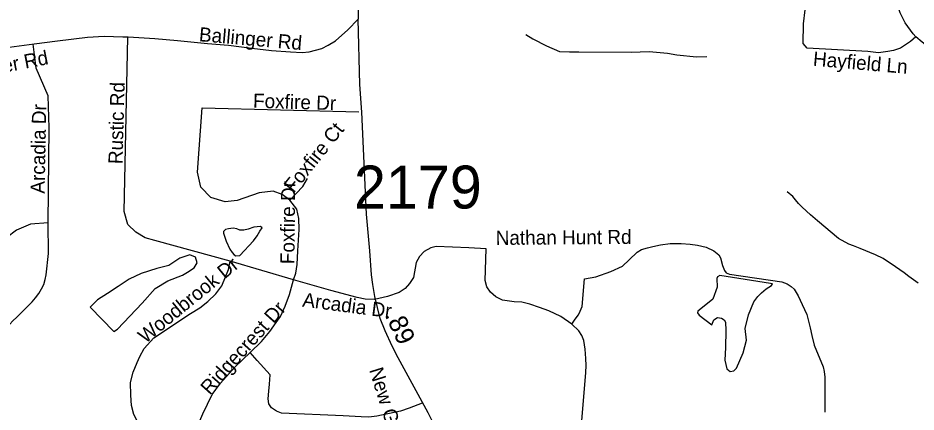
# Model space of a CAD drawing. Extents: x 1662474 to 1856135, y 779280 to 917889.
# Drawn here: x 1734254 to 1740276, y 853796 to 856441 of the extents above; entities that cross this region are included whole.
import ezdxf

# ---------------------------------------------------------------- set-up
doc = ezdxf.new("R2010")
doc.units = 0
for name, color, linetype in [('Cogo Default Point CELL', 7, 'Continuous'), ('Exist Hydrographic Misc Water Feature', 7, 'Continuous'), ('Exist Hydrographic Pond Under 1500 Sq Ft', 7, 'Continuous'), ('Exist Road Non-System Type 51', 7, 'Continuous'), ('Exist Road Non-System Type 51 Label', 7, 'Continuous'), ('Exist Road Secondary Mileage Tenths English Label', 7, 'Continuous'), ('Exist Road Secondary Type 51 Attributed', 7, 'Continuous'), ('Exist Road Secondary Type 51 Label', 7, 'Continuous'), ('Exist Road Secondary Type 51 Undivided 4 Lane Attributed', 7, 'Continuous')]:
    doc.layers.add(name, color=color, linetype=linetype)

msp = doc.modelspace()

# ---------------------------------------------------------------- linework, layer by layer
at = {"layer": 'Exist Hydrographic Misc Water Feature'}
for points in [[(1737659.3, 856328.5), (1737707.1, 856299.6), (1737798.8, 856252.6), (1737886.1, 856215.5), (1737952.2, 856214.2), (1738014.1, 856213), (1738366.4, 856210.7), (1738486.3, 856214.8), (1738608.5, 856203.3), (1738672.3, 856193.7), (1738804.1, 856180.4), (1738872.6, 856181.4)], [(1740291, 854660.7), (1740227.8, 854705.5), (1740196, 854729.9), (1740138.6, 854770.5), (1740055.4, 854825.5), (1740003.7, 854850.3), (1739902.2, 854894.3), (1739856.5, 854912.4), (1739824.5, 854922.9), (1739757.2, 854960.4), (1739614.7, 855078.3), (1739569.2, 855118.6), (1739512, 855171.4), (1739488.4, 855195.7), (1739468.7, 855220.7), (1739449, 855242.4), (1739411.5, 855274.4)]]:
    msp.add_lwpolyline(points, dxfattribs=at)
at = {"layer": 'Exist Hydrographic Pond Under 1500 Sq Ft'}
for points in [[(1735703.3, 854851.4), (1735714.5, 854844.9), (1735740.7, 854846.8), (1735833.4, 854945.9), (1735857.7, 854978.6), (1735876.4, 855009.5), (1735890.4, 855032.8), (1735881.1, 855042.2), (1735836.2, 855037.5), (1735796.9, 855023.5), (1735768.8, 855016), (1735741.7, 855017), (1735722, 855026.3), (1735696.8, 855030), (1735665.9, 855026.3), (1735645.7, 855021.2), (1735631.3, 855006.7), (1735631.3, 854996.7), (1735649.7, 854942.7), (1735675.3, 854890.1), (1735689.6, 854867.4), (1735703.3, 854851.4)], [(1734738.1, 854500.5), (1734896.6, 854335.5), (1734920.5, 854352.9), (1735085.5, 854526.5), (1735174.5, 854624.1), (1735259.2, 854676.2), (1735356.9, 854715.3), (1735391.6, 854734.8), (1735435, 854763), (1735454.6, 854797.8), (1735443.7, 854834.7), (1735406.8, 854852), (1735339.5, 854828.1), (1735265.7, 854780.4), (1735185.4, 854758.7), (1735079, 854726.1), (1734998.6, 854687.1), (1734924.8, 854639.3), (1734853.2, 854591.6), (1734788, 854548.2), (1734738.1, 854500.5)], [(1739301.2, 854659.7), (1738960.8, 854712.6), (1738943.7, 854703.1), (1738939.9, 854691.8), (1738941.8, 854633.2), (1738913.5, 854553.8), (1738834, 854487.6), (1738813.2, 854472.5), (1738811.3, 854461.2), (1738820.8, 854446.1), (1738905.9, 854381.8), (1738921, 854413.9), (1738943.7, 854430.9), (1738972.1, 854427.1), (1738989.1, 854415.8), (1738998.6, 854398.8), (1739000.5, 854344), (1738998.6, 854228.7), (1738994.8, 854143.6), (1739008, 854086.9), (1739030.7, 854068), (1739055.3, 854073.6), (1739072.3, 854090.7), (1739115.8, 854192.7), (1739138.5, 854277.8), (1739131, 854357.2), (1739151.8, 854447.9), (1739187.7, 854534.9), (1739216.1, 854570.8), (1739240.7, 854595.4), (1739270.9, 854621.9), (1739306.9, 854644.5), (1739312.5, 854655.9), (1739301.2, 854659.7)]]:
    msp.add_lwpolyline(points, dxfattribs=at)
at = {"layer": 'Exist Road Non-System Type 51'}
msp.add_line((1736101.1, 854682.4), (1735675.9, 854807.6), dxfattribs=at)
for points in [[(1740275.4, 856313.9), (1740239.9, 856281.9), (1740172.1, 856238.5), (1740124.9, 856222), (1740086.6, 856214.6), (1740024.9, 856207.2), (1739953.9, 856215.4), (1739545.4, 856238), (1739518.4, 856268.2), (1739520.6, 856401.8), (1739533.4, 856494.6), (1739552.8, 856568.4), (1739689.5, 856863.2), (1739803.1, 857083.9), (1739865.1, 857240.1)], [(1740275.4, 856313.9), (1740256.4, 856334.9), (1740203.4, 856407.5), (1740169, 856475.2), (1740143.9, 856552.4), (1740131.5, 856602.2)], [(1734195.7, 856245.3), (1734361.6, 856267.7), (1734519.4, 856286.7), (1734719.3, 856311.5), (1734832.8, 856317.8), (1734956.6, 856315), (1734991.8, 856314.4), (1735172.1, 856301.7), (1735324.1, 856289), (1735525.7, 856270), (1735665.7, 856258.5), (1735822.4, 856237.8), (1735954.3, 856222.2), (1736081.6, 856212.4), (1736160.5, 856209.5), (1736206.6, 856214.2), (1736249.8, 856225.1), (1736290.7, 856235.5), (1736333.9, 856257.4), (1736382.8, 856286.2), (1736465.2, 856360.5), (1736536.1, 856432.5)], [(1735675.9, 854807.6), (1735172, 854946.7), (1735106.4, 854965.9), (1735045.2, 855003.6), (1734990.6, 855055.4), (1734965.6, 855142.4), (1734989.6, 856312.2)], [(1740872.1, 856158.4), (1740562.6, 856177.4), (1740493.9, 856188.9), (1740428.4, 856209.9), (1740366.9, 856240.9), (1740317.9, 856277.4), (1740275.4, 856313.9)], [(1734456.8, 855066.9), (1734463.6, 855702.2), (1734455.5, 855917), (1734376.2, 856102.9), (1734356.2, 856264.5)], [(1736076.1, 855218.9), (1736025.5, 855256.7), (1735965.1, 855278.4), (1735870.9, 855267.4), (1735723.4, 855215.9), (1735643.4, 855206.5), (1735546.2, 855235.4), (1735479.9, 855306.2), (1735456.8, 855406.2), (1735489.6, 855838.2), (1736538.6, 855811.2)], [(1736076.1, 855218.9), (1736164.1, 855310.7), (1736194.2, 855363.8)], [(1736101.1, 854682.4), (1736116.6, 854728.9), (1736125.5, 854785.8), (1736131, 854878.7), (1736138.6, 855021.5), (1736138.1, 855093.9), (1736123.4, 855158.5), (1736076.1, 855218.9)], [(1734456.8, 855066.9), (1734338.1, 855056.7), (1734243.9, 855016.5), (1734180.1, 854967.4), (1734124, 854913.4), (1733919.8, 854709.2)], [(1734196.6, 854384.5), (1734221.9, 854409.9), (1734244.8, 854430.9), (1734275, 854461.5), (1734296.9, 854484.4), (1734321.9, 854508.9), (1734347.9, 854535.7), (1734372.1, 854563.5), (1734393.4, 854592.5), (1734411.9, 854621.9), (1734426.1, 854652.2), (1734436.4, 854684.5), (1734443.8, 854716.5), (1734457.4, 854860.1), (1734456.8, 855066.9)], [(1737967.5, 854385.2), (1737893.1, 854436.2), (1737813.6, 854474.8), (1737751.5, 854497.9), (1737686.9, 854520.7), (1737632.1, 854534.1), (1737581.4, 854536.7), (1737502.6, 854546.2), (1737458.4, 854569.5), (1737422.9, 854600.8), (1737397.6, 854637.2), (1737387.4, 854678.9), (1737392.6, 854890.5), (1737276.9, 854898.9), (1737058.4, 854907.9), (1737022.6, 854898.7), (1736978, 854874.5), (1736945.8, 854840.7), (1736924.8, 854799.4), (1736905.6, 854699.4), (1736879.9, 854658.8), (1736849.9, 854624.6), (1736809.5, 854597.9), (1736732.9, 854571.6), (1736644.9, 854551.2)], [(1737967.5, 854385.2), (1737990.6, 854418.6), (1738011.6, 854448.2), (1738023.6, 854473.2), (1738036.5, 854503.9), (1738053.9, 854690.5), (1738127.9, 854702.4), (1738230.5, 854739.4), (1738307.9, 854775.2), (1738351.8, 854817.9), (1738406.6, 854868.4), (1738435.4, 854886.6), (1738475.9, 854897.9), (1738510.2, 854907), (1738561.4, 854918.6), (1738627.1, 854926.2), (1738702.1, 854928), (1738762.5, 854922.8), (1738810.2, 854916.5), (1738868, 854903.1), (1738920.5, 854878.9), (1738953.6, 854851.9), (1738965.6, 854831.7), (1738977.6, 854780), (1738991.4, 854746.7), (1739003.9, 854730.2), (1739024.9, 854720.4), (1739376.1, 854670.9), (1739412.4, 854655.9), (1739439.4, 854638.5), (1739458.8, 854619.9), (1739485.9, 854575.9), (1739512.4, 854518.6), (1739544.6, 854450.6), (1739567.1, 854361.1), (1739577.6, 854309.9), (1739591.9, 854243.8), (1739654.4, 854098.7), (1739660.4, 854068.8), (1739663.8, 854030.2), (1739664.4, 853979.5), (1739665.6, 853794.2)], [(1735383.9, 853529.7), (1735277.1, 853564.4), (1735197.4, 853601.9), (1735136.9, 853637.2), (1735092.8, 853681.1), (1735060.4, 853723.9), (1735031.4, 853780), (1735015.6, 853840.4), (1735009.5, 853910.2), (1735007.4, 853995), (1735025.9, 854062.9), (1735053.1, 854128), (1735069.9, 854168.5), (1735101.1, 854221.8), (1735165.6, 854293.4), (1735411.6, 854457.2), (1735473, 854495.8), (1735527.1, 854538.2), (1735581.4, 854589.4), (1735620.9, 854643.5), (1735665.4, 854752.2), (1735675.9, 854807.6)], [(1735810.6, 854196.6), (1735886.6, 854269.5), (1735941.9, 854337), (1735985.6, 854397.6), (1736015.2, 854437.8), (1736045.5, 854507.4), (1736073.9, 854585.2), (1736101.1, 854682.4)], [(1736644.9, 854551.2), (1736582.5, 854554), (1736529.4, 854565), (1736352.2, 854611.2), (1736101.1, 854682.4)], [(1737106.1, 853584.2), (1737173.9, 853588.4), (1737604, 853587.7), (1737948.1, 853581.1), (1737974.9, 853588.7), (1737996.9, 853601.9), (1738011.1, 853615.4), (1738021.6, 853627), (1738027.4, 853656.9), (1738060.9, 854062.4), (1738063.5, 854108.1), (1738061.4, 854154.6), (1738058.2, 854218.9), (1738049.1, 854276.6), (1738035.1, 854309.2), (1738015.5, 854341.4), (1737967.5, 854385.2)], [(1735383.9, 853529.7), (1735493.5, 853784.5), (1735556.2, 853914.2), (1735611.9, 853990.5), (1735709.5, 854098.7), (1735810.6, 854196.6)], [(1736963.4, 853856.2), (1736878, 853822), (1736818.4, 853801.9), (1736659.4, 853769.5), (1736606.4, 853762.2), (1736554.1, 853763.2), (1736433.6, 853771.6), (1736021.9, 853788.9), (1735986.4, 853801.9), (1735954.6, 853824.4), (1735936, 853850.9), (1735930.8, 853883.7), (1735936.9, 853935.7), (1735940.8, 853984.2), (1735943.9, 854045.4), (1735858.4, 854141.2), (1735810.6, 854196.6)]]:
    msp.add_lwpolyline(points, dxfattribs=at)
at = {"layer": 'Exist Road Secondary Type 51 Attributed'}
msp.add_lwpolyline([(1737380, 852775.4), (1737336.3, 852931.3), (1737257.2, 853172.8), (1737188.4, 853375.1), (1737115.3, 853568.2), (1737004, 853789.8), (1736803.3, 854159.2), (1736763.9, 854237.7), (1736716.7, 854340.2), (1736682.6, 854423.6), (1736646.5, 854571), (1736633.1, 854651), (1736625.1, 854717.6), (1736614.4, 854877.6), (1736590.4, 855123), (1736560.3, 855807.8), (1736546.3, 855995), (1736536.1, 856432.5)], dxfattribs=at)
at = {"layer": 'Exist Road Secondary Type 51 Undivided 4 Lane Attributed'}
msp.add_lwpolyline([(1736529.9, 857286.5), (1736529.8, 857015.3), (1736536.1, 856432.5)], dxfattribs=at)

# ---------------------------------------------------------------- texts
at = {"layer": 'Cogo Default Point CELL'}
msp.add_text('2179', height=288, dxfattribs=at).set_placement((1736507, 855161.9))
at = {"layer": 'Exist Road Non-System Type 51 Label'}
for s, rotation, p in [('Ballinger Rd', 355.03425, (1735464.9, 856284.9)), ('Ballinger Rd', 11.07266, (1733783.9, 855998.4)), ('Hayfield Ln', 355.01909, (1739582.5, 856120.6)), ('Rustic Rd', 88.47682, (1734954.9, 855458.9)), ('Foxfire Dr', 358.18734, (1735828.8, 855838.9)), ('Arcadia Dr', 88.90847, (1734432.3, 855261.1)), ('Foxfire Ct', 51.35589, (1736102.3, 855260.5)), ('Foxfire Dr', 89.39999, (1736107.5, 854788.3)), ('Nathan Hunt Rd', 0.44319, (1737457.6, 854917.5)), ('Woodbrook Dr', 39.20413, (1735108.1, 854252.4)), ('Arcadia Dr', 352.51934, (1736157.8, 854504.4)), ('Ridgecrest Dr', 48.27001, (1735539.3, 853906))]:
    msp.add_text(s, height=95, rotation=rotation, dxfattribs=at).set_placement(p)
at = {"layer": 'Exist Road Secondary Mileage Tenths English Label'}
msp.add_text('.89', height=125, rotation=294.95515, dxfattribs=at).set_placement((1736711.9, 854447.2))
at = {"layer": 'Exist Road Secondary Type 51 Label'}
msp.add_text('New Garden Rd', height=95, rotation=287.27959, dxfattribs=at).set_placement((1736607.8, 854078.8))

doc.saveas('drawing.dxf')
